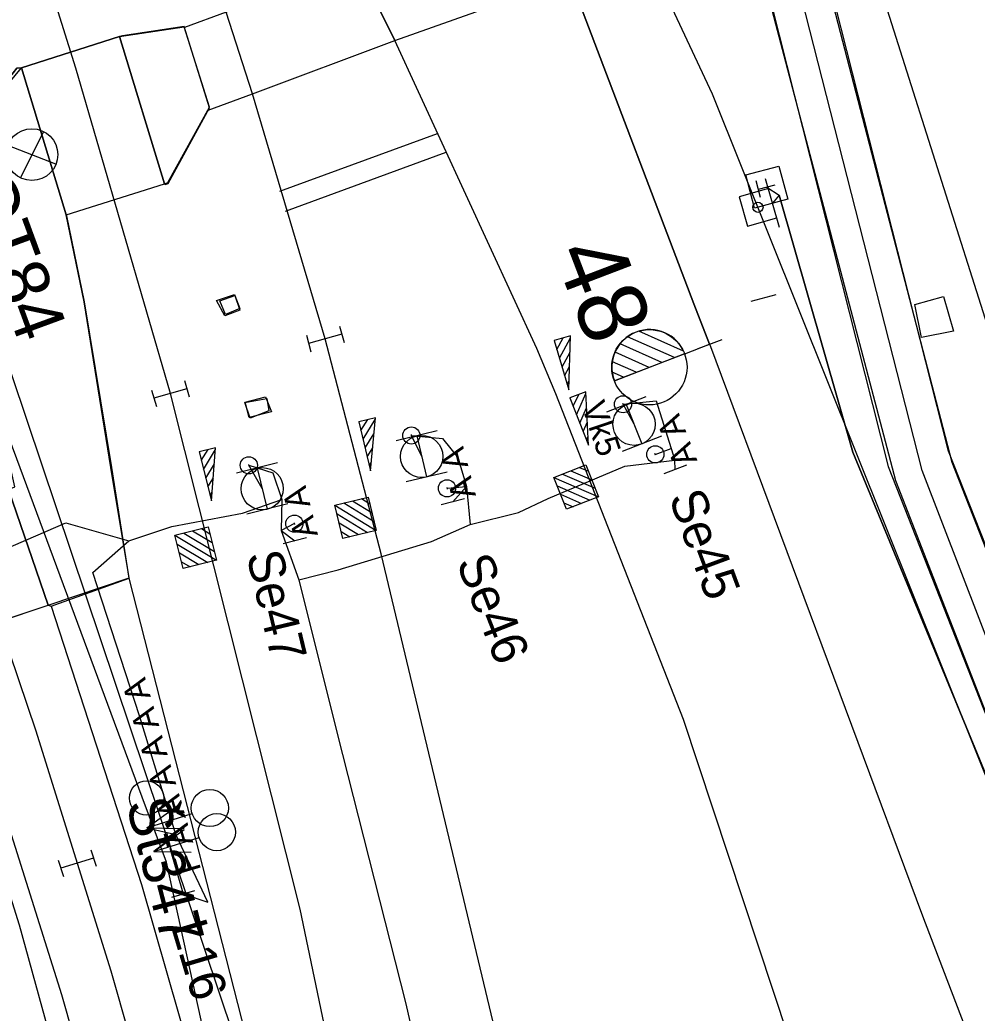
# Model space of a CAD drawing. Extents: x -545736 to -544888, y -1122892 to -1119128.
# Drawn here: x -545167.61 to -545139.71, y -1121720.62 to -1121691.68 of the extents above; entities that cross this region are included whole.
import ezdxf

# ---------------------------------------------------------------- set-up
doc = ezdxf.new("R2010")
doc.units = 0
for name, color, linetype in [('osvětlené plochy-hodnota-obrys', 7, 'Continuous'), ('Podbarveni_Komunikace', 7, 'Continuous'), ('Podbarveni_Prechodove konstrukce', 7, 'Continuous'), ('Vrstva 1', 7, 'Continuous'), ('Vrstva 1 - Koleje', 7, 'Continuous'), ('Vrstva 12', 7, 'Continuous'), ('Vrstva 16_plochy', 7, 'Continuous'), ('Vrstva 17', 7, 'Continuous'), ('Vrstva 2', 7, 'Continuous'), ('Vrstva 25', 7, 'Continuous'), ('Vrstva 26', 7, 'Continuous'), ('Vrstva 27', 7, 'Continuous'), ('Vrstva 28 - zabzar', 7, 'Continuous'), ('Vrstva 3', 7, 'Continuous'), ('Vrstva 3 - Lisy - Pocitaci body', 7, 'Continuous'), ('Vrstva 31', 7, 'Continuous'), ('Vrstva 33 - prvky sdelzar', 7, 'Continuous'), ('Vrstva 35', 7, 'Continuous'), ('Vrstva 4', 7, 'Continuous'), ('Vrstva 4 - Teren - stezky - prechody - plochy', 7, 'Continuous'), ('Vrstva 43', 7, 'Continuous'), ('Vrstva 44', 7, 'Continuous'), ('Vrstva 47', 7, 'Continuous'), ('Vrstva 49', 7, 'Continuous'), ('Vrstva 6 - Navesti', 7, 'Continuous'), ('Vrstva 7', 7, 'Continuous')]:
    doc.layers.add(name, color=color, linetype=linetype)

msp = doc.modelspace()

# ---------------------------------------------------------------- linework, layer by layer
at = {"layer": 'osvětlené plochy-hodnota-obrys'}
for points in [[(-545114.36, -1122142.005), (-545095.834, -1122030.811), (-545094.039, -1122008.497), (-545094.672, -1121983.393), (-545097.737, -1121961.902), (-545099.42, -1121918.553), (-545101.285, -1121870.536), (-545123.71, -1121759.379), (-545130.296, -1121736.567), (-545147.419, -1121693.847), (-545162.352, -1121662.092), (-545176.655, -1121642.604), (-545199.404, -1121614.631), (-545212.209, -1121594.037), (-545225.557, -1121565.516)], [(-545115.194, -1122188.84), (-545115.464, -1122158.52), (-545110.116, -1122078.531), (-545109.516, -1122044.98), (-545111.654, -1121993.485), (-545115.876, -1121955.778), (-545121.955, -1121920.051), (-545160.528, -1121723.806), (-545171.589, -1121690.909), (-545189.933, -1121650.816), (-545214.916, -1121599.46)]]:
    msp.add_lwpolyline(points, dxfattribs=at)
at = {"layer": 'Podbarveni_Komunikace'}
for p, q in [((-545162.822, -1121691.87), (-545164.617, -1121692.145)), ((-545164.617, -1121692.145), (-545164.705, -1121692.167)), ((-545164.705, -1121692.167), (-545163.395, -1121696.457)), ((-545166.266, -1121697.364), (-545167.565, -1121693.076)), ((-545167.946, -1121705.361), (-545166.787, -1121708.737)), ((-545166.7, -1121708.769), (-545164.423, -1121707.947)), ((-545166.787, -1121708.737), (-545166.7, -1121708.769))]:
    msp.add_line(p, q, dxfattribs=at)
for points in [[(-545163.395, -1121696.457), (-545163.382, -1121696.475), (-545163.288, -1121696.45), (-545162.084, -1121694.243), (-545162.822, -1121691.87)], [(-545167.565, -1121693.076), (-545167.703, -1121693.087), (-545168.781, -1121694.447), (-545169.795, -1121695.632), (-545169.981, -1121695.743)], [(-545164.423, -1121707.947), (-545164.936, -1121704.724), (-545165.729, -1121699.892), (-545166.24, -1121697.386), (-545166.266, -1121697.364)]]:
    msp.add_lwpolyline(points, dxfattribs=at)
at = {"layer": 'Podbarveni_Prechodove konstrukce'}
for p, q in [((-545164.705, -1121692.167), (-545167.565, -1121693.076)), ((-545163.395, -1121696.457), (-545164.705, -1121692.167)), ((-545167.565, -1121693.076), (-545166.266, -1121697.364)), ((-545166.266, -1121697.364), (-545163.395, -1121696.457)), ((-545166.787, -1121708.737), (-545167.946, -1121705.361)), ((-545169.634, -1121709.681), (-545166.787, -1121708.737))]:
    msp.add_line(p, q, dxfattribs=at)
at = {"layer": 'Vrstva 1'}
for p, q in [((-545152.547, -1121701.257), (-545156.679, -1121692.28)), ((-545141.288, -1121717.799), (-545147.5, -1121701.131)), ((-545144.406, -1121723.735), (-545148.27, -1121712.068))]:
    msp.add_line(p, q, dxfattribs=at)
for points in [[(-545162.352, -1121662.092), (-545162.064, -1121662.86), (-545161.495, -1121664.396), (-545157.206, -1121675.721), (-545151.303, -1121691.193), (-545147.965, -1121699.954), (-545147.513, -1121701.126)], [(-545156.679, -1121692.28), (-545157.766, -1121690.075), (-545159.659, -1121686.376)], [(-545136.138, -1121810.482), (-545151.439, -1121732.001), (-545153.811, -1121720.884), (-545157.079, -1121707.235), (-545158.713, -1121700.975), (-545160.827, -1121693.838), (-545161.595, -1121691.453), (-545162.959, -1121687.383)], [(-545135.522, -1121838.466), (-545141.475, -1121807.989), (-545145.986, -1121784.885), (-545150.619, -1121761.062), (-545153.967, -1121744.119), (-545154.986, -1121738.953), (-545159.439, -1121717.59), (-545163.223, -1121702.567), (-545165.982, -1121693.088), (-545167.204, -1121689.17)], [(-545148.27, -1121712.068), (-545151.993, -1121702.578), (-545152.547, -1121701.257)], [(-545134.913, -1121734.467), (-545141.288, -1121717.799)]]:
    msp.add_lwpolyline(points, dxfattribs=at)
at = {"layer": 'Vrstva 1 - Koleje'}
msp.add_lwpolyline([(-545200.377, -1121638.127), (-545200.027, -1121638.835), (-545193.022, -1121653.026), (-545185.653, -1121667.954), (-545182.618, -1121674.124), (-545180.75, -1121678.05), (-545177.273, -1121685.741), (-545175.056, -1121690.975), (-545171.981, -1121698.73), (-545169.454, -1121705.612), (-545167.151, -1121712.394), (-545165.943, -1121716.253), (-545164.96, -1121719.394), (-545162.82, -1121726.889), (-545161.406, -1121732.291), (-545159.388, -1121740.831), (-545157.763, -1121748.706), (-545156.207, -1121756.669), (-545155.623, -1121759.664)], dxfattribs=at)
at = {"layer": 'Vrstva 12'}
for points in [[(-545161.357, -1121699.678), (-545161.199, -1121700.137), (-545161.637, -1121700.302), (-545161.88, -1121699.853)], [(-545161.349, -1121699.709), (-545161.201, -1121700.087), (-545161.622, -1121700.26), (-545161.783, -1121699.865)], [(-545160.455, -1121702.661), (-545160.282, -1121703.099), (-545160.929, -1121703.271), (-545161.047, -1121702.816)], [(-545160.411, -1121702.712), (-545160.358, -1121703.074), (-545160.903, -1121703.281), (-545161.058, -1121702.825)]]:
    msp.add_lwpolyline(points, close=True, dxfattribs=at)
at = {"layer": 'Vrstva 16_plochy'}
for points in [[(-545164.705, -1121692.167), (-545163.395, -1121696.457), (-545163.298, -1121696.419), (-545162.088, -1121694.219), (-545162.825, -1121691.883)], [(-545164.705, -1121692.167), (-545162.825, -1121691.883)], [(-545167.946, -1121705.361), (-545167.756, -1121705.287), (-545169.555, -1121697.284), (-545168.69, -1121697.105), (-545169.025, -1121695.532), (-545169.693, -1121695.644), (-545167.565, -1121693.076)], [(-545167.946, -1121705.361), (-545166.787, -1121708.737), (-545164.43, -1121707.942), (-545164.961, -1121704.727), (-545165.743, -1121699.9), (-545166.266, -1121697.364), (-545167.565, -1121693.076)]]:
    msp.add_lwpolyline(points, dxfattribs=at)
at = {"layer": 'Vrstva 17'}
msp.add_lwpolyline([(-545144.418, -1121684.668), (-545144.02, -1121686.205), (-545143.404, -1121687.974), (-545139.414, -1121700.58), (-545137.349, -1121702.813), (-545136.354, -1121705.314)], dxfattribs=at)
at = {"layer": 'Vrstva 2'}
for p, q in [((-545146.294, -1121699.873), (-545145.568, -1121699.685)), ((-545148.53, -1121701.52), (-545149.9, -1121700.913)), ((-545148.268, -1121701.329), (-545149.57, -1121700.751)), ((-545148.901, -1121701.664), (-545150.118, -1121701.124)), ((-545148.232, -1121701.406), (-545147.513, -1121701.126)), ((-545147.149, -1121701), (-545147.851, -1121701.262)), ((-545150.281, -1121702.195), (-545148.233, -1121701.405)), ((-545148.232, -1121701.406), (-545150.281, -1121702.195)), ((-545149.272, -1121701.806), (-545150.262, -1121701.367)), ((-545148.233, -1121701.405), (-545148.232, -1121701.406)), ((-545149.643, -1121701.949), (-545150.339, -1121701.641)), ((-545150.015, -1121702.092), (-545150.342, -1121701.948))]:
    msp.add_line(p, q, dxfattribs=at)
msp.add_lwpolyline([(-545147.513, -1121701.126), (-545147.965, -1121699.954), (-545151.303, -1121691.193), (-545158.853, -1121676.525)], dxfattribs=at)
msp.add_circle((-545149.262, -1121701.802), 1.097, dxfattribs=at)
msp.add_arc((-545149.256, -1121701.8), 1.098, 21.1095, 201.0703, dxfattribs=at)
at = {"layer": 'Vrstva 25'}
for p, q in [((-545166.92, -1121694.933), (-545167.598, -1121696.279)), ((-545166.561, -1121695.882), (-545167.968, -1121695.34))]:
    msp.add_line(p, q, dxfattribs=at)
msp.add_circle((-545167.262, -1121695.605), 0.754, dxfattribs=at)
at = {"layer": 'Vrstva 26'}
msp.add_lwpolyline([(-545097.437, -1122052.623), (-545072.287, -1122039.894), (-545085.621, -1122009.744), (-545089.841, -1121964.946), (-545095.239, -1121958.274), (-545095.745, -1121940.272), (-545098.424, -1121935.947), (-545099.088, -1121910.293), (-545099.581, -1121891.247), (-545095.82, -1121860.673), (-545104.239, -1121857.434), (-545113.591, -1121811.167), (-545113.924, -1121803.223), (-545124.359, -1121753.762), (-545132.104, -1121728.782), (-545141.308, -1121704.806), (-545150.282, -1121669.65), (-545151.919, -1121656.143), (-545151.404, -1121636.531), (-545180.167, -1121637.447), (-545212.798, -1121581.796), (-545235.977, -1121514.184), (-545242.54, -1121484.599), (-545257.211, -1121409.362)], dxfattribs=at)
at = {"layer": 'Vrstva 27'}
for p, q in [((-545150.021, -1121702.903), (-545150.039, -1121702.857)), ((-545156.206, -1121703.766), (-545156.194, -1121703.814)), ((-545149.08, -1121704.363), (-545149.1, -1121704.317)), ((-545160.946, -1121704.636), (-545160.934, -1121704.684)), ((-545155.166, -1121705.306), (-545155.154, -1121705.354)), ((-545159.616, -1121706.336), (-545159.604, -1121706.384))]:
    msp.add_line(p, q, dxfattribs=at)
for centre in [(-545150.03, -1121702.88), (-545156.2, -1121703.79), (-545149.09, -1121704.34), (-545160.94, -1121704.66), (-545155.16, -1121705.33), (-545159.61, -1121706.36)]:
    msp.add_circle(centre, 0.25, dxfattribs=at)
at = {"layer": 'Vrstva 28 - zabzar'}
for p, q in [((-545149.09, -1121704.34), (-545148.63, -1121704.17)), ((-545148.51, -1121704.78), (-545148.52, -1121704.51)), ((-545155.16, -1121705.33), (-545154.59, -1121705.28)), ((-545154.99, -1121705.72), (-545154.59, -1121705.28))]:
    msp.add_line(p, q, dxfattribs=at)
for points in [[(-545133.92, -1121727.45), (-545134.49, -1121726.99), (-545136.58, -1121721.83), (-545136.97, -1121719.57), (-545138.56, -1121715.84), (-545143.33, -1121704.28), (-545145.48, -1121696.79), (-545145.67, -1121697.02)], [(-545149.71, -1121703.46), (-545150.03, -1121702.88), (-545149.06, -1121702.78), (-545148.52, -1121704.51)], [(-545155.9, -1121704.4), (-545156.2, -1121703.79), (-545155.29, -1121703.88), (-545154.85, -1121704.43), (-545154.59, -1121705.28), (-545154.49, -1121706.38)], [(-545160.55, -1121705.34), (-545160.94, -1121704.66), (-545160.24, -1121704.88), (-545159.98, -1121705.66)], [(-545159.48, -1121708), (-545158.33, -1121707.71), (-545155.61, -1121706.88), (-545154.49, -1121706.38), (-545153.08, -1121706.03), (-545152.21, -1121705.63), (-545149.98, -1121704.68), (-545148.52, -1121704.51)], [(-545180.09, -1121711.43), (-545175.26, -1121709.75), (-545170.79, -1121708.29), (-545166.27, -1121706.34), (-545164.44, -1121706.86), (-545163.18, -1121706.44), (-545161.12, -1121706.05), (-545159.98, -1121705.66)], [(-545159.98, -1121705.66), (-545160, -1121706.56), (-545159.48, -1121708), (-545158.36, -1121712.48), (-545156.36, -1121720.35), (-545154.78, -1121727.34), (-545154.61, -1121727.97), (-545153.48, -1121727.77), (-545151.03, -1121727.3), (-545149.69, -1121726.58), (-545148.88, -1121725.89), (-545149.04, -1121725.27)], [(-545159.61, -1121706.36), (-545160, -1121706.56), (-545159.6, -1121706.86)], [(-545162.85, -1121717.15), (-545162.13, -1121717.39), (-545163.07, -1121715.42), (-545164.13, -1121711.96), (-545165.49, -1121707.78), (-545164.44, -1121706.86)], [(-545163.02, -1121733.83), (-545163.14, -1121732.59), (-545163.95, -1121731.4), (-545167.62, -1121718.06), (-545169.32, -1121712.66), (-545170.79, -1121708.29)], [(-545163.91, -1121715.22), (-545163.07, -1121715.42), (-545163.71, -1121715.91)]]:
    msp.add_lwpolyline(points, dxfattribs=at)
at = {"layer": 'Vrstva 3'}
for p, q in [((-545158.299, -1121700.6), (-545158.164, -1121701.081)), ((-545159.262, -1121700.869), (-545159.127, -1121701.35)), ((-545158.231, -1121700.84), (-545159.195, -1121701.11)), ((-545151.96, -1121701.285), (-545151.778, -1121700.949)), ((-545151.884, -1121701.54), (-545151.56, -1121700.94)), ((-545152.035, -1121701.031), (-545152.032, -1121701.025)), ((-545151.809, -1121701.794), (-545151.573, -1121701.359)), ((-545151.733, -1121702.048), (-545151.587, -1121701.778)), ((-545162.813, -1121702.187), (-545162.673, -1121702.667)), ((-545151.658, -1121702.302), (-545151.601, -1121702.197)), ((-545163.773, -1121702.467), (-545163.633, -1121702.947)), ((-545162.743, -1121702.427), (-545163.703, -1121702.707))]:
    msp.add_line(p, q, dxfattribs=at)
msp.add_lwpolyline([(-545151.61, -1121702.464), (-545151.558, -1121700.884), (-545152.037, -1121701.026), (-545151.61, -1121702.464)], dxfattribs=at)
msp.add_lwpolyline([(-545151.61, -1121702.464), (-545151.558, -1121700.884), (-545152.037, -1121701.026), (-545151.61, -1121702.464)], dxfattribs=at)
at = {"layer": 'Vrstva 3 - Lisy - Pocitaci body'}
for p, q in [((-545145.466, -1121697.73), (-545145.874, -1121696.31)), ((-545145.792, -1121696.594), (-545146.645, -1121696.838)), ((-545146.645, -1121696.838), (-545146.4, -1121697.691)), ((-545146.4, -1121697.691), (-545145.548, -1121697.446)), ((-545151.574, -1121702.7), (-545151.568, -1121702.693)), ((-545151.48, -1121702.94), (-545151.323, -1121702.597)), ((-545151.384, -1121703.185), (-545151.113, -1121702.571)), ((-545149.362, -1121702.662), (-545150.508, -1121703.112)), ((-545151.288, -1121703.429), (-545151.091, -1121702.985)), ((-545149.935, -1121702.887), (-545149.485, -1121704.033)), ((-545157.729, -1121703.392), (-545157.722, -1121703.386)), ((-545157.669, -1121703.643), (-545157.467, -1121703.325)), ((-545157.608, -1121703.898), (-545157.254, -1121703.328)), ((-545151.192, -1121703.674), (-545151.069, -1121703.39)), ((-545157.547, -1121704.154), (-545157.29, -1121703.741)), ((-545155.444, -1121703.657), (-545156.643, -1121703.944)), ((-545156.043, -1121703.801), (-545155.757, -1121704.999)), ((-545151.096, -1121703.918), (-545151.051, -1121703.806)), ((-545148.912, -1121703.808), (-545150.058, -1121704.258)), ((-545157.486, -1121704.409), (-545157.324, -1121704.146)), ((-545162.387, -1121704.273), (-545162.379, -1121704.267)), ((-545162.324, -1121704.524), (-545162.125, -1121704.203)), ((-545162.259, -1121704.778), (-545161.912, -1121704.203)), ((-545162.195, -1121705.033), (-545161.943, -1121704.618)), ((-545160.103, -1121704.592), (-545161.298, -1121704.893)), ((-545157.425, -1121704.664), (-545157.364, -1121704.56)), ((-545151.303, -1121704.719), (-545151.038, -1121704.835)), ((-545160.7, -1121704.743), (-545160.4, -1121705.937)), ((-545155.157, -1121704.856), (-545156.356, -1121705.143)), ((-545152.044, -1121705.01), (-545150.747, -1121705.575)), ((-545151.797, -1121704.913), (-545150.844, -1121705.329)), ((-545151.55, -1121704.816), (-545150.941, -1121705.082)), ((-545162.131, -1121705.287), (-545161.973, -1121705.022)), ((-545151.947, -1121705.256), (-545150.994, -1121705.672)), ((-545162.067, -1121705.542), (-545162.008, -1121705.437)), ((-545151.85, -1121705.504), (-545151.241, -1121705.769)), ((-545159.802, -1121705.787), (-545160.997, -1121706.088)), ((-545158.429, -1121705.817), (-545157.224, -1121706.556)), ((-545158.171, -1121705.755), (-545157.285, -1121706.299)), ((-545157.913, -1121705.693), (-545157.347, -1121706.04)), ((-545157.655, -1121705.631), (-545157.409, -1121705.783)), ((-545151.753, -1121705.75), (-545151.488, -1121705.866)), ((-545158.367, -1121706.074), (-545157.481, -1121706.618)), ((-545158.305, -1121706.333), (-545157.739, -1121706.68)), ((-545163.092, -1121706.699), (-545161.878, -1121707.425)), ((-545162.835, -1121706.635), (-545161.943, -1121707.168)), ((-545162.577, -1121706.57), (-545162.007, -1121706.91)), ((-545162.32, -1121706.505), (-545162.072, -1121706.653)), ((-545158.244, -1121706.59), (-545157.997, -1121706.741)), ((-545163.027, -1121706.956), (-545162.135, -1121707.49)), ((-545162.962, -1121707.214), (-545162.392, -1121707.554)), ((-545162.898, -1121707.471), (-545162.649, -1121707.619)), ((-545163.91, -1121715.22), (-545163.025, -1121714.581)), ((-545163.91, -1121715.22), (-545162.593, -1121714.807)), ((-545163.91, -1121715.22), (-545162.819, -1121715.24)), ((-545163.71, -1121715.91), (-545162.821, -1121715.277)), ((-545163.71, -1121715.91), (-545162.39, -1121715.506)), ((-545165.541, -1121715.865), (-545165.391, -1121716.342)), ((-545163.71, -1121715.91), (-545162.619, -1121715.937)), ((-545166.495, -1121716.164), (-545166.345, -1121716.641)), ((-545165.466, -1121716.104), (-545166.42, -1121716.402))]:
    msp.add_line(p, q, dxfattribs=at)
for points in [[(-545151.037, -1121704.069), (-545151.115, -1121702.515), (-545151.576, -1121702.696), (-545151.037, -1121704.069)], [(-545157.387, -1121704.822), (-545157.249, -1121703.273), (-545157.73, -1121703.388), (-545157.387, -1121704.822)], [(-545162.028, -1121705.699), (-545161.908, -1121704.148), (-545162.388, -1121704.269), (-545162.028, -1121705.699)]]:
    msp.add_lwpolyline(points, dxfattribs=at)
for points in [[(-545151.113, -1121704.645), (-545150.747, -1121705.575), (-545151.678, -1121705.941), (-545152.044, -1121705.01)], [(-545157.456, -1121705.584), (-545157.224, -1121706.556), (-545158.196, -1121706.789), (-545158.429, -1121705.817)], [(-545162.122, -1121706.455), (-545161.878, -1121707.425), (-545162.848, -1121707.669), (-545163.092, -1121706.699)]]:
    msp.add_lwpolyline(points, close=True, dxfattribs=at)
for centre, radius in [((-545146.097, -1121697.141), 0.148), ((-545149.709, -1121703.462), 0.616), ((-545155.899, -1121704.402), 0.616), ((-545160.549, -1121705.342), 0.616), ((-545162.075, -1121714.647), 0.542), ((-545161.871, -1121715.35), 0.542)]:
    msp.add_circle(centre, radius, dxfattribs=at)
at = {"layer": 'Vrstva 31'}
msp.add_lwpolyline([(-545145.84, -1121696.55), (-545145.48, -1121696.79), (-545143.33, -1121704.28), (-545138.56, -1121715.84), (-545136.97, -1121719.57), (-545136.58, -1121721.83), (-545134.49, -1121726.99), (-545133.92, -1121727.45)], dxfattribs=at)
at = {"layer": 'Vrstva 33 - prvky sdelzar'}
for p, q in [((-545146.018, -1121696.856), (-545146.146, -1121696.372)), ((-545146.082, -1121696.614), (-545145.598, -1121696.486))]:
    msp.add_line(p, q, dxfattribs=at)
msp.add_lwpolyline([(-545146.196, -1121697.161), (-545146.451, -1121696.194), (-545145.484, -1121695.939), (-545145.229, -1121696.906), (-545146.196, -1121697.161)], dxfattribs=at)
at = {"layer": 'Vrstva 35'}
msp.add_lwpolyline([(-545133.797, -1121726.325), (-545132.063, -1121725.808), (-545133.359, -1121722.473), (-545136.187, -1121715.259), (-545140.54, -1121704.25), (-545149.431, -1121669.212), (-545150.987, -1121656.284), (-545150.508, -1121638.813), (-545152.305, -1121638.832), (-545152.793, -1121656.24), (-545151.165, -1121669.623), (-545142.297, -1121704.695), (-545137.675, -1121716.45), (-545135.043, -1121723.12)], close=True, dxfattribs=at)
for points in [[(-545154.49, -1121706.38), (-545153.08, -1121706.03), (-545152.21, -1121705.63), (-545149.98, -1121704.68), (-545148.52, -1121704.51)], [(-545164.44, -1121706.86), (-545163.18, -1121706.44), (-545161.12, -1121706.05), (-545159.98, -1121705.66)], [(-545180.09, -1121711.43), (-545175.26, -1121709.75), (-545170.79, -1121708.29), (-545166.27, -1121706.34)], [(-545159.48, -1121708), (-545158.33, -1121707.71), (-545155.61, -1121706.88), (-545154.49, -1121706.38)]]:
    msp.add_lwpolyline(points, dxfattribs=at)
at = {"layer": 'Vrstva 4'}
for p, q in [((-545157.766, -1121690.075), (-545156.679, -1121692.28)), ((-545160.827, -1121693.838), (-545161.595, -1121691.453))]:
    msp.add_line(p, q, dxfattribs=at)
for points in [[(-545147.977, -1121686.763), (-545149.312, -1121686.998), (-545157.766, -1121690.075), (-545161.595, -1121691.453), (-545162.809, -1121691.905)], [(-545162.123, -1121694.314), (-545162.123, -1121694.314), (-545160.827, -1121693.838), (-545156.679, -1121692.28), (-545148.667, -1121689.435), (-545147.383, -1121689.055)]]:
    msp.add_lwpolyline(points, dxfattribs=at)
at = {"layer": 'Vrstva 4 - Teren - stezky - prechody - plochy'}
for p, q in [((-545164.705, -1121692.167), (-545167.565, -1121693.076)), ((-545163.395, -1121696.457), (-545164.705, -1121692.167)), ((-545167.565, -1121693.076), (-545166.266, -1121697.364)), ((-545166.266, -1121697.364), (-545163.395, -1121696.457)), ((-545166.787, -1121708.737), (-545167.946, -1121705.361)), ((-545169.634, -1121709.681), (-545166.787, -1121708.737))]:
    msp.add_line(p, q, dxfattribs=at)
for points in [[(-545167.565, -1121693.076), (-545164.705, -1121692.167), (-545164.617, -1121692.145), (-545162.822, -1121691.87)], [(-545163.395, -1121696.457), (-545163.382, -1121696.475), (-545163.288, -1121696.45), (-545162.084, -1121694.243), (-545162.822, -1121691.87)], [(-545169.574, -1121697.288), (-545169.679, -1121697.265), (-545169.981, -1121695.743), (-545169.795, -1121695.632), (-545168.781, -1121694.447), (-545167.703, -1121693.087), (-545167.565, -1121693.076)], [(-545166.787, -1121708.737), (-545166.7, -1121708.769), (-545164.423, -1121707.947), (-545164.936, -1121704.724), (-545165.729, -1121699.892), (-545166.24, -1121697.386), (-545166.266, -1121697.364), (-545163.395, -1121696.457)], [(-545166.7, -1121708.769), (-545164.423, -1121707.947)], [(-545154.198, -1121759.069), (-545152.664, -1121758.719), (-545155.623, -1121743.978), (-545159.273, -1121728.451), (-545159.56, -1121726.997), (-545164.423, -1121707.947)], [(-545171.005, -1121710.143), (-545170.872, -1121710.185), (-545169.68, -1121709.752), (-545169.634, -1121709.681), (-545166.787, -1121708.737)], [(-545166.7, -1121708.769), (-545164.066, -1121716.872), (-545161.497, -1121725.848), (-545159.223, -1121734.755)], [(-545169.68, -1121709.752), (-545169.545, -1121710.101), (-545166.403, -1121720.085), (-545163.394, -1121730.631), (-545161.465, -1121738.363), (-545159.201, -1121749.439), (-545157.412, -1121758.312)]]:
    msp.add_lwpolyline(points, dxfattribs=at)
at = {"layer": 'Vrstva 43'}
msp.add_circle((-545163.92, -1121714.356), 0.5, dxfattribs=at)
at = {"layer": 'Vrstva 44'}
msp.add_lwpolyline([(-545154.066, -1121755.488), (-545156.631, -1121743.461), (-545160.096, -1121730.567), (-545160.85, -1121728.368), (-545161.141, -1121726.228), (-545163.34, -1121716.222), (-545164.049, -1121714.326), (-545174.37, -1121686.504), (-545186.53, -1121660.015), (-545186.844, -1121659.528)], dxfattribs=at)
at = {"layer": 'Vrstva 47'}
msp.add_lwpolyline([(-545141.527, -1121699.977), (-545140.684, -1121699.741), (-545140.395, -1121700.747), (-545141.329, -1121700.939)], close=True, dxfattribs=at)
at = {"layer": 'Vrstva 49'}
for p, q in [((-545144.722, -1121688.115), (-545140.445, -1121704.571)), ((-545142.082, -1121705.109), (-545146.222, -1121689.353)), ((-545140.445, -1121704.571), (-545136.252, -1121715.281)), ((-545137.923, -1121715.8), (-545142.082, -1121705.109))]:
    msp.add_line(p, q, dxfattribs=at)
at = {"layer": 'Vrstva 6 - Navesti'}
for p, q in [((-545148.184, -1121704.652), (-545148.836, -1121704.908)), ((-545154.651, -1121705.632), (-545155.329, -1121705.808)), ((-545159.261, -1121706.775), (-545159.939, -1121706.945)), ((-545163.238, -1121715.819), (-545162.85, -1121717.15)), ((-545163.186, -1121717.248), (-545162.514, -1121717.052))]:
    msp.add_line(p, q, dxfattribs=at)
at = {"layer": 'Vrstva 7'}
for p, q in [((-545160.033, -1121696.675), (-545155.434, -1121694.985)), ((-545159.871, -1121697.255), (-545155.182, -1121695.532))]:
    msp.add_line(p, q, dxfattribs=at)

# ---------------------------------------------------------------- texts
at = {"layer": 'Vrstva 2'}
msp.add_text('48', height=2, rotation=290.884, dxfattribs=at).set_placement((-545152.064, -1121698.479))
at = {"layer": 'Vrstva 25'}
msp.add_text('OT84', height=1.5, rotation=290.1627, dxfattribs=at).set_placement((-545169.358, -1121696.433))
at = {"layer": 'Vrstva 3'}
msp.add_text('Vk5', height=0.6983, rotation=288.5946, dxfattribs=at).set_placement((-545151.245, -1121702.932))
at = {"layer": 'Vrstva 43'}
msp.add_text('Št347', height=1.25, rotation=284.4847, dxfattribs=at).set_placement((-545164.525, -1121714.512))
at = {"layer": 'Vrstva 6 - Navesti'}
for s, height, rotation, p in [('A A ', 0.7, 111.4205, (-545147.858, -1121704.524)), ('A A ', 0.7, 104.6291, (-545154.313, -1121705.543)), ('A A ', 0.7, 104.1376, (-545158.921, -1121706.689)), ('Se45', 1.05, 290.4399, (-545148.708, -1121705.594)), ('Se47', 1.05, 283.4649, (-545161.016, -1121707.269)), ('Se46', 1.05, 291.4205, (-545154.901, -1121707.487)), ('  F A A A A A A ', 0.7, 106.2602, (-545162.178, -1121716.954)), ('L16', 1.05, 286.6224, (-545163.217, -1121718.087))]:
    msp.add_text(s, height=height, rotation=rotation, dxfattribs=at).set_placement(p)

doc.saveas('drawing.dxf')
